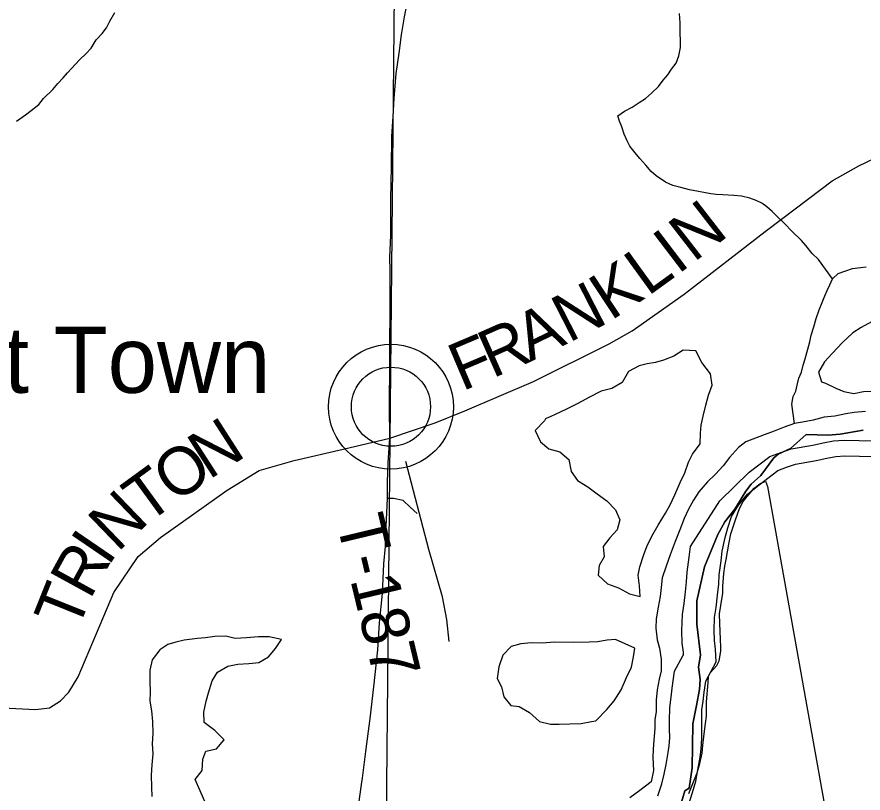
# Model space of a CAD drawing. Extents: x 1310247 to 1552180, y 377264 to 706493.
# Drawn here: x 1435109 to 1440433, y 566791 to 571675 of the extents above; entities that cross this region are included whole.
import ezdxf

# ---------------------------------------------------------------- set-up
doc = ezdxf.new("R2010")
doc.units = 0
for name, color, linetype in [('GM_X_Corporation', 7, 'Continuous'), ('GM_X_County_Road', 7, 'Continuous'), ('GM_X_County_Road_Text', 7, 'Continuous'), ('GM_X_Major_River', 7, 'Continuous'), ('GM_X_Minor_River', 7, 'Continuous'), ('GM_X_Section', 7, 'Continuous'), ('GM_X_State_Route', 7, 'Continuous'), ('GM_X_Township', 7, 'Continuous'), ('GM_X_Township_Road', 7, 'Continuous'), ('GM_X_Township_Road_Text', 7, 'Continuous'), ('GM_X_Unincorporated', 7, 'Continuous'), ('GM_X_Unincorporated_Location', 7, 'Continuous'), ('GM_X_Unincorporated_Text', 7, 'Continuous')]:
    doc.layers.add(name, color=color, linetype=linetype)

msp = doc.modelspace()

# ---------------------------------------------------------------- linework, layer by layer
at = {"layer": 'GM_X_Corporation'}
msp.add_lwpolyline([(1439141.6, 566773.7), (1439166.1, 566850), (1439182.4, 566910.2), (1439194.1, 566970.8), (1439206.8, 567045.4), (1439212.7, 567088.7), (1439216.8, 567140.2), (1439216.2, 567192.4), (1439215.2, 567245.9), (1439216.9, 567329.1), (1439225.3, 567393.7), (1439232.5, 567450.1), (1439247.1, 567558.4), (1439300.3, 567654), (1439304, 567660.9), (1439303.1, 567677.7), (1439296.1, 567733.3), (1439292.6, 567814.7), (1439297.1, 567914), (1439307.5, 567983.7), (1439316.6, 568057.5), (1439323.3, 568121), (1439326.7, 568181.9), (1439339.3, 568276.4), (1439347.4, 568343.5), (1439531.8, 568629.9), (1439715.7, 568810.4), (1439845.8, 568908.1), (1439915.4, 568934.8), (1439980.9, 568956.7), (1440116.8, 568981), (1440182.6, 568995.5), (1440247.1, 569008), (1440313.8, 569011.4), (1440503.6, 569007.5)], dxfattribs=at)
at = {"layer": 'GM_X_County_Road'}
for points in [[(1437455.7, 569023.6), (1437740.9, 569121.5), (1437926.6, 569197.3), (1438360.5, 569381.9), (1438836.6, 569617.7), (1438979.7, 569700.1), (1439306.9, 569931.6), (1439816.5, 570324.4), (1440014.2, 570473.6), (1440238.8, 570643.6), (1440407.8, 570739), (1440656.7, 570857.7), (1440870.1, 570912.4), (1441061.7, 570949.7), (1441473.6, 571044.2), (1441842.1, 571110.1), (1442213.3, 571191.6), (1442667.6, 571287), (1442811.6, 571319)], [(1434513.6, 567358.9), (1434813, 567337.4), (1435226.4, 567316.5), (1435313.4, 567327.6), (1435382.1, 567370.5), (1435434.9, 567426.9), (1435494.5, 567523.3), (1435610.3, 567794.9), (1435718.4, 568052.9), (1435872.3, 568279.6), (1436013.4, 568398.3), (1436432, 568696.4), (1436632.7, 568821.8), (1436854, 568882.9), (1437161.1, 568955.8), (1437455.7, 569023.6)]]:
    msp.add_lwpolyline(points, dxfattribs=at)
at = {"layer": 'GM_X_Major_River'}
for points in [[(1440448.6, 569192.5), (1440378.3, 569185.9), (1440326, 569177), (1440255.6, 569162.4), (1440189.3, 569155.7), (1440118.8, 569137.1), (1440052.4, 569124.5), (1440002.2, 569117.5), (1439937.5, 569092.7), (1439874.9, 569067.9), (1439810.2, 569045.2)], [(1439810.2, 569045.2), (1439695, 569000.6), (1439649.2, 568965), (1439593.8, 568901.8), (1439552.7, 568850.4), (1439505.6, 568797.2), (1439454.6, 568750), (1439399.2, 568686.8), (1439366.1, 568633.2), (1439334.9, 568577.6), (1439307.7, 568519.9), (1439280.2, 568448.2), (1439250.7, 568374.5), (1439218.9, 568290.8), (1439193.5, 568219), (1439169.9, 568145.2), (1439162.7, 568085.1), (1439157.5, 568027), (1439144.2, 567961), (1439130.7, 567886.9), (1439129.5, 567828.8), (1439138, 567756.3), (1439152.9, 567701.8), (1439163.6, 567633.3), (1439162.1, 567561.1), (1439151, 567507.1), (1439137.6, 567441.1), (1439132.3, 567375), (1439130.9, 567304.7), (1439123.8, 567252.7), (1439122.7, 567196.5), (1439117.2, 567124.3), (1439112, 567066.2), (1439110.9, 567014), (1439115.3, 566933.7), (1439099.8, 566861.7), (1439028.6, 566806.9), (1438965.6, 566759.9)], [(1439778.6, 568731.6), (1439897.5, 568820.8), (1439952, 568841.8), (1440008.5, 568860.7), (1440139.3, 568884), (1440205.7, 568898.7), (1440262.1, 568909.6), (1440318.2, 568912.4), (1440502.5, 568908.7)], [(1439335.2, 566714.6), (1439360.8, 566794.3), (1439380.3, 566866.2), (1439393.7, 566936.2), (1439407.4, 567016.3), (1439414.4, 567068.3), (1439419.8, 567134.5), (1439419, 567196.7), (1439418.1, 567246.9), (1439419.4, 567315.2), (1439426.6, 567369.2), (1439433.7, 567425.3), (1439443.1, 567495.4), (1439478.5, 567558.9), (1439509.7, 567616.5), (1439505.3, 567696.9), (1439498.4, 567751.2), (1439495.7, 567815.5), (1439499.3, 567895.8), (1439508.6, 567957.8), (1439518.2, 568035.9), (1439525.6, 568106.1), (1439528.8, 568164.2), (1439540.6, 568252.3), (1439547.8, 568312.4), (1439565.6, 568398.4), (1439582.9, 568460.3), (1439606.3, 568532.1), (1439649.8, 568603.6), (1439705.3, 568672.8), (1439778.6, 568731.6)]]:
    msp.add_lwpolyline(points, dxfattribs=at)
at = {"layer": 'GM_X_Minor_River'}
for points in [[(1435105.3, 571020.4), (1435163.4, 571059.9), (1435197.6, 571085.6), (1435245.8, 571125.3), (1435276, 571163.1), (1435334.3, 571218.6), (1435366.5, 571256.4), (1435400.7, 571292.2), (1435426.9, 571324), (1435503.4, 571405.4), (1435545.6, 571445.1), (1435575.8, 571478.9), (1435608.1, 571530.7), (1435644.4, 571570.5), (1435672.6, 571606.3), (1435692.8, 571648.2), (1435725.2, 571704)], [(1440241.5, 570027), (1440152.5, 570148.1), (1440112.9, 570186.5), (1440073.3, 570237), (1440045.6, 570269.3), (1439988.1, 570325.9), (1439938.5, 570374.4), (1439896.9, 570414.9), (1439861.2, 570451.3), (1439827.5, 570479.7), (1439795.7, 570504), (1439759.9, 570520.4), (1439720.1, 570534.8), (1439668.2, 570547.3), (1439620.3, 570551.7), (1439550.5, 570556.4), (1439508.6, 570558.8), (1439474.7, 570561.1), (1439442.8, 570567.4), (1439398.9, 570577.8), (1439341.1, 570588.3), (1439287.3, 570602.9), (1439235.5, 570615.4), (1439189.7, 570635.8), (1439132.1, 570676.4), (1439100.3, 570702.8), (1439066.7, 570743.2), (1439029, 570783.6), (1438999.3, 570819.9), (1438965.7, 570862.3), (1438948, 570896.6), (1438930.3, 570936.8), (1438914.7, 570983), (1438900.9, 571019.2), (1438891.2, 571053.4), (1438931.4, 571083.1), (1438979.5, 571106.7), (1439023.6, 571136.3), (1439063.7, 571162), (1439101.9, 571195.7), (1439146.1, 571237.4), (1439176.4, 571277.2), (1439204.6, 571311), (1439228.8, 571346.9), (1439257, 571384.7), (1439273.3, 571430.6), (1439283.7, 571482.6), (1439283.9, 571520.7), (1439282.4, 571576.8), (1439282.8, 571639), (1439279.2, 571697.1)], [(1440002.2, 569117.5), (1439984.2, 569238.1), (1439994.5, 569286.1), (1440010.7, 569320), (1440019, 569358), (1440029.3, 569401.9), (1440045.6, 569439.8), (1440055.9, 569483.8), (1440068.1, 569523.8), (1440098.9, 569631.7), (1440107.1, 569671.7), (1440123.5, 569725.6), (1440137.9, 569777.6), (1440158.2, 569831.5), (1440176.5, 569877.4), (1440192.8, 569919.3), (1440207, 569953.2), (1440223.3, 569989.1), (1440241.5, 570027), (1440277.7, 570060.8), (1440317.7, 570076.4), (1440367.8, 570092), (1440417.7, 570099.5), (1440453.7, 570103.2)], [(1440487, 569757.3), (1440422.1, 569720.5), (1440369.3, 569687.5), (1440303.8, 569626.7), (1440238.2, 569557.8), (1440191, 569504.7), (1440153.5, 569439.2), (1440172.2, 569378.7)], [(1438429, 569133.5), (1438369.7, 569072.4), (1438404.3, 569001.4), (1438455.4, 568956.3), (1438525.2, 568938.8), (1438582.2, 568889.5), (1438596.8, 568815), (1438635.7, 568758), (1438700.9, 568718.5), (1438760.1, 568673.2), (1438821.3, 568629.8), (1438876.2, 568572.5), (1438903, 568509.8), (1438885.7, 568447.9), (1438840.6, 568396.6), (1438797.5, 568343.2), (1438804.1, 568276.8), (1438773, 568223.2), (1438765.8, 568163.1), (1438824.7, 568107.8), (1438894.3, 568082.3), (1438963.6, 568044.8), (1439031.4, 568027.4), (1439026.8, 568095.8), (1439018.1, 568162.2), (1439029.2, 568214.2), (1439052.6, 568286), (1439071.8, 568341.8), (1439103.2, 568407.5), (1439144.6, 568476.9), (1439190.2, 568552.3), (1439219.3, 568604), (1439248.6, 568667.7), (1439282.2, 568745.3), (1439311.5, 568807), (1439334.9, 568872.8), (1439360, 568924.5), (1439407.4, 568989.8), (1439410.7, 569056), (1439413.7, 569106.2), (1439426.9, 569162.1), (1439444.3, 569232.1), (1439461.6, 569294), (1439484.9, 569357.8), (1439474.3, 569428.3), (1439419.7, 569501.6), (1439381.2, 569574.7)], [(1439301.1, 569578.2), (1439242.3, 569541.2), (1439177.7, 569514.4), (1439127.3, 569501.3), (1439075.1, 569492.3), (1439024.8, 569479.2), (1438958, 569444.4), (1438918.5, 569374.9), (1438851.7, 569338), (1438785.2, 569319.3), (1438708.3, 569280.6), (1438643.5, 569243.7), (1438566.7, 569207.1), (1438491.8, 569170.4), (1438435.2, 569145.4), (1438429, 569133.5)], [(1439381.2, 569574.7), (1439301.1, 569578.2)], [(1440172.2, 569378.7), (1440196, 569370.2), (1440261.5, 569338.8), (1440313.1, 569317.7), (1440374.9, 569306.3), (1440435.3, 569317.2), (1440487.4, 569320.1), (1440561.4, 569310.5), (1440623.6, 569315.3), (1440690.1, 569336), (1440758.2, 569334.6), (1440826.1, 569321.2), (1440931.9, 569306.9)], [(1436695.2, 567774.1), (1436629.1, 567773.4), (1436552.9, 567768.8), (1436482.7, 567764.2), (1436422.9, 567777.4), (1436354.8, 567776.8), (1436296.6, 567767.9), (1436244.4, 567762.9), (1436162.1, 567752.4), (1436109.8, 567741.4), (1436059.4, 567726.3), (1436008.7, 567693.2), (1435959.3, 567629.9), (1435946, 567563.9), (1435944.6, 567493.7), (1435947.2, 567427.4), (1435946.1, 567369.2), (1435954.8, 567308.8), (1435961.5, 567240.4), (1435964, 567166.1), (1435960.6, 567099.9), (1435963.4, 567037.6), (1435958, 566969.5), (1435954.6, 566903.3), (1435955.1, 566827), (1435957.9, 566768.7)], [(1436773, 567756.5), (1436695.2, 567774.1)], [(1438996.8, 567702.9), (1438875.7, 567757.4), (1438823.5, 567752.4), (1438761.3, 567743.6), (1438709.1, 567740.6), (1438609, 567738.6), (1438490.9, 567740.9), (1438414.6, 567734.3), (1438346.6, 567735.7), (1438280.4, 567731), (1438220, 567714.1), (1438166.8, 567658.9), (1438141.3, 567585.1), (1438131.7, 567511), (1438158.8, 567460.3), (1438173.5, 567395.8), (1438216.5, 567342.8), (1438268.4, 567335.7), (1438333.7, 567298.3), (1438396.6, 567240.8), (1438466.4, 567225.4), (1438520.4, 567224.4), (1438588.6, 567227), (1438658.7, 567227.7), (1438725, 567240.4)], [(1436297.4, 566723.9), (1436261, 566804.9), (1436230.4, 566875.8), (1436275.6, 566933.1), (1436279.1, 567003.3), (1436298.1, 567055.2), (1436364.5, 567069.9), (1436413.7, 567125.2), (1436354.8, 567184.5), (1436287.8, 567236), (1436285.1, 567300.3), (1436300.5, 567370.3), (1436313.6, 567422.2), (1436337.2, 567498), (1436370.3, 567551.6), (1436435.1, 567588.5), (1436499.5, 567601.3), (1436567.6, 567605.9), (1436631.9, 567612.7), (1436692.7, 567647.7), (1436735.8, 567701), (1436773, 567756.5)], [(1438725, 567240.4), (1438751.2, 567245.9), (1438820.7, 567316.8), (1438867.9, 567372.1), (1438911.4, 567441.5), (1438944.9, 567517.2), (1438976.3, 567582.8), (1438989.7, 567648.8), (1438996.8, 567702.9)]]:
    msp.add_lwpolyline(points, dxfattribs=at)
at = {"layer": 'GM_X_Section'}
msp.add_lwpolyline([(1432110.3, 571875.1), (1437483.1, 571827.7), (1437433.4, 566629), (1437214.3, 566483.7), (1432063.1, 566510.3)], close=True, dxfattribs=at)
msp.add_lwpolyline([(1439336.7, 566788.1), (1439357.8, 566839.6), (1439389.5, 566918.9), (1439406.8, 566976.6), (1439420.2, 567042.3), (1439425.2, 567090.2), (1439432.8, 567164), (1439442.1, 567227.8), (1439449.2, 567275.6), (1439449.1, 567365.6), (1439457.7, 567487.5), (1439460.6, 567527.4), (1439471, 567547.2), (1439514, 567594.2), (1439528.7, 567623.9), (1439537.9, 567683.7), (1439538.5, 567709.7), (1439535.6, 567759.8), (1439531.7, 567857.9), (1439531, 567919.9), (1439538.1, 567971.7), (1439551.8, 568049.4), (1439550.7, 568091.4), (1439556.5, 568173.3), (1439563.4, 568219.2), (1439572.3, 568261), (1439588.4, 568356.6), (1439601.8, 568422.3), (1439618.9, 568471.9), (1439629.7, 568509.7), (1439655.2, 568581.2), (1439678.2, 568626.7), (1439704.8, 568658.1), (1439748, 568709.2), (1439784.6, 568736.4), (1439818.5, 568753.5), (1439832.1, 568720.7), (1440277.9, 566222)], dxfattribs=at)
at = {"layer": 'GM_X_State_Route'}
for points in [[(1437467.4, 570915.3), (1437467.5, 570922.8), (1437477.4, 571048.6), (1437482.4, 571161.4), (1437495.6, 571319.7), (1437513.4, 571447.8), (1437528.4, 571562.5), (1437547.3, 571676.3), (1437571.3, 571795.1), (1437597.2, 571920.8), (1437619.2, 572023.6), (1437651.2, 572160.8), (1437711.7, 572352), (1437790.8, 572542.6), (1437829.7, 572622.4), (1437887.6, 572741.1)], [(1437457.5, 570074.7), (1437457.5, 570078.6), (1437455.5, 570160.4), (1437462.5, 570301.1), (1437462.5, 570525.6), (1437466.5, 570734.2), (1437467.4, 570915.3)], [(1437457.1, 569811.9), (1437457.5, 569855), (1437457.5, 570074.7)], [(1437453, 569233.8), (1437453.5, 569304.1), (1437454.5, 569415.9), (1437455.5, 569624.5), (1437457.1, 569811.9)], [(1437454.6, 569076.2), (1437452.5, 569174.4), (1437453, 569233.8)], [(1437427.6, 568343.7), (1437432.5, 568468.8), (1437440.5, 568645.5), (1437441.5, 568747.3), (1437444.5, 568869), (1437455.7, 569023.6), (1437454.6, 569076.2)], [(1437282.5, 566885.3), (1437305.3, 567052.8), (1437331.1, 567260.1), (1437354.4, 567460.1), (1437380.2, 567693.1), (1437390.6, 567863), (1437408.6, 568047.6), (1437418.6, 568234.3), (1437427.5, 568342.1), (1437427.6, 568343.7)], [(1437215.6, 566366), (1437234.2, 566487.4), (1437252.9, 566662.5), (1437276.8, 566844.1), (1437282.5, 566885.3)]]:
    msp.add_lwpolyline(points, dxfattribs=at)
at = {"layer": 'GM_X_Township'}
for points in [[(1439291.1, 566733.2), (1439311.6, 566805.1), (1439339.8, 566822.7), (1439357.8, 566948.8), (1439362.9, 567225.6), (1439384.5, 567341.1), (1439404, 567442.4), (1439407.7, 567505.3), (1439398.9, 567582.9), (1439409.9, 567661.9), (1439388.2, 567853.5), (1439386.9, 568000.6), (1439434.7, 568215.5), (1439520, 568418.9), (1439563.3, 568497.8), (1439625.7, 568577.6), (1439694.7, 568690.7), (1439728.6, 568734.1), (1439789.8, 568789), (1439872.7, 568900.2), (1439899.8, 568923.4), (1439977.2, 568960.4), (1440076, 569048.1), (1440214.8, 569042.5), (1440289.4, 569050.3), (1440435, 569074.8)], [(1440435, 569074.8), (1440289.4, 569050.3), (1440214.8, 569042.5), (1440076, 569048.1), (1439977.2, 568960.4), (1439899.8, 568923.4), (1439872.7, 568900.2), (1439789.8, 568789), (1439728.6, 568734.1), (1439694.7, 568690.7), (1439625.7, 568577.6), (1439563.3, 568497.8), (1439520, 568418.9), (1439434.7, 568215.5), (1439386.9, 568000.6), (1439388.2, 567853.5), (1439409.9, 567661.9), (1439398.9, 567582.9), (1439407.7, 567505.3), (1439404, 567442.4), (1439384.5, 567341.1), (1439362.9, 567225.6), (1439357.8, 566948.8), (1439339.8, 566822.7), (1439311.6, 566805.1), (1439291.1, 566733.2)]]:
    msp.add_lwpolyline(points, dxfattribs=at)
at = {"layer": 'GM_X_Township_Road'}
for points in [[(1437828.5, 567745.6), (1437813.4, 567882.4), (1437787.6, 568025.6), (1437701.5, 568322.9), (1437556.6, 568878.4)], [(1437627.1, 568550.8), (1437583.1, 568590.1), (1437540.3, 568632.5), (1437479.4, 568645.5), (1437440.5, 568645.5)]]:
    msp.add_lwpolyline(points, dxfattribs=at)
at = {"layer": 'GM_X_Unincorporated'}
for radius in [392.8, 249]:
    msp.add_circle((1437462.4, 569222.3), radius, dxfattribs=at)
at = {"layer": 'GM_X_Unincorporated_Location'}
msp.add_line((1437462.4, 569222.3), (1437462.4, 569222.3), dxfattribs=at)

# ---------------------------------------------------------------- texts
at = {"layer": 'GM_X_County_Road_Text'}
for s, rotation, p in [('N', 37.7782, (1439367, 570126.6)), ('I', 37.2796, (1439266.7, 570050.2)), ('L', 35.8993, (1439078.6, 569914)), ('K', 33.3997, (1438846.4, 569760.5)), ('N', 27.1309, (1438580.5, 569622)), ('A', 26.0618, (1438337.9, 569503.3)), ('R', 23.822, (1438100.9, 569398.4)), ('F', 23.0014, (1437910.3, 569317.5)), ('N', 32.6948, (1436316.5, 568759.2)), ('O', 35.1794, (1436103.6, 568609)), ('T', 36.0668, (1435923.2, 568477.6)), ('N', 43.9451, (1435741.5, 568301.4)), ('I', 55.6756, (1435682.4, 568212.1)), ('R', 61.3033, (1435568.2, 568002.6)), ('T', 68.1417, (1435488.7, 567802.9))]:
    msp.add_text(s, height=300, rotation=rotation, dxfattribs=at).set_placement(p)
at = {"layer": 'GM_X_Township_Road_Text'}
msp.add_text('T-187', height=300, rotation=283.4933, dxfattribs=at).set_placement((1437117.3, 568503.9))
at = {"layer": 'GM_X_Unincorporated_Text'}
msp.add_text('Poast Town', height=417, rotation=0, dxfattribs=at).set_placement((1433758.7, 569309.7))

doc.saveas('drawing.dxf')
